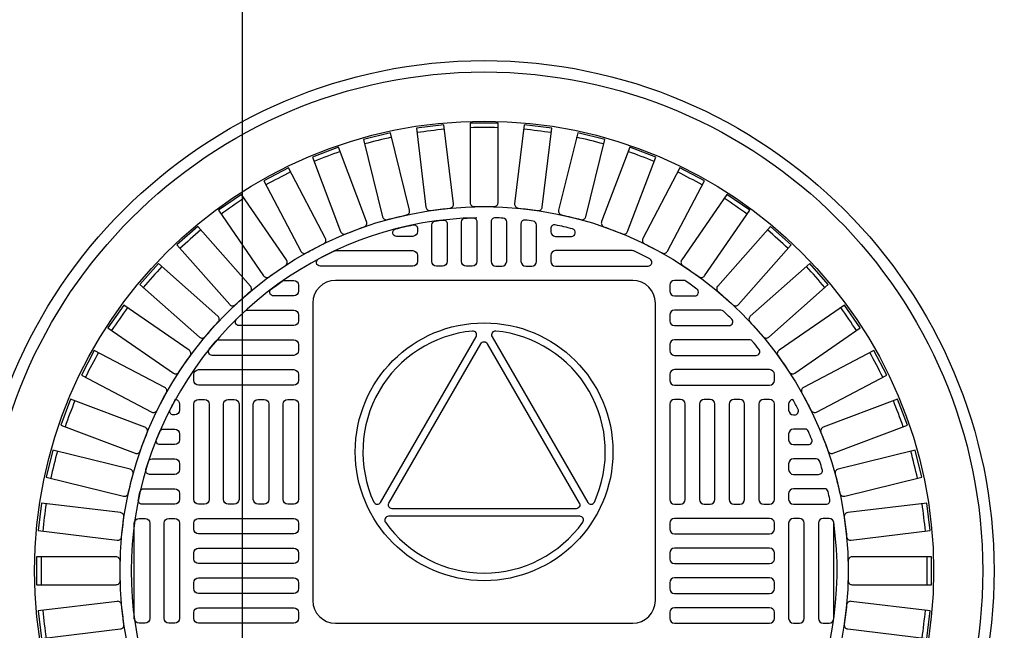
# Model space of a CAD drawing. Extents: x -285 to 5863, y 308 to 3178.
# Tile 616 of 622: x 5401 to 5417, y 1464 to 1474. Entities that reach past the tile are written whole.
import ezdxf

# ---------------------------------------------------------------- set-up
doc = ezdxf.new("R2010")
doc.units = 0
doc.header["$MEASUREMENT"] = 0
doc.header["$PDSIZE"] = 1
doc.layers.get('DEFPOINTS').update_dxf_attribs({"linetype": 'CONTINUOUS'})
for name, color, linetype in [('DIM', 3, 'CONTINUOUS'), ('MONITOR-WELL-COVER', 2, 'CONTINUOUS'), ('MONITOR-WELL-COVER-HATCH', 252, 'CONTINUOUS'), ('TANK-SLOPE', 3, 'CONTINUOUS')]:
    doc.layers.add(name, color=color, linetype=linetype)
doc.styles.add('SIMPLEX', font='simplex')
doc.dimstyles.new('DIM64', dxfattribs={"dimscale": 64, "dimtxt": 0.09375, "dimasz": 0.09375, "dimexe": 0.0625, "dimexo": 0.0625, "dimgap": 0.046875, "dimtad": 1, "dimdec": 4, "dimzin": 3, "dimdsep": 46, "dimlunit": 4, "dimtxsty": 'SIMPLEX', "dimcen": 0, "dimclrd": 256, "dimclre": 256, "dimclrt": 256, "dimadec": 0, "dimazin": 0, "dimtfac": 1, "dimtdec": 4, "dimtmove": 0, "dimatfit": 3, "dimfxl": 1, "dimfrac": 2, "dimtolj": 1, "dimtzin": 0, "dimarcsym": 0})

# ---------------------------------------------------------------- blocks, each defined once
blk = doc.blocks.new('*D67')
at = {"layer": 'DEFPOINTS', "color": 0, "transparency": 16777216}
for p in [(5440.229, 1527.018), (5440.229, 1497.018), (5404.235, 1398.018)]:
    blk.add_point(p, dxfattribs=at)
at = {"layer": 'DIM', "lineweight": -2, "transparency": 16777216}
for p, q in [((5404.235, 1402.018), (5404.235, 1531.018)), ((5440.229, 1501.018), (5440.229, 1531.018)), ((5410.235, 1527.018), (5434.229, 1527.018))]:
    blk.add_line(p, q, dxfattribs=at)
at = {"layer": 'DIM', "transparency": 16777216}
for points in [[(5410.235, 1528.018), (5410.235, 1526.018), (5404.235, 1527.018)], [(5434.229, 1528.018), (5434.229, 1526.018), (5440.229, 1527.018)]]:
    blk.add_solid(points, dxfattribs=at)
at = {"layer": 'DIM', "transparency": 16777216, "insert": (5422.232, 1533.59), "char_height": 6, "attachment_point": 5, "style": 'SIMPLEX'}
blk.add_mtext('\\A1;3\'-0"', dxfattribs=at)
blk = doc.blocks.new('*D71')
at = {"layer": 'DEFPOINTS', "color": 0, "transparency": 16777216}
for p in [(5440.235, 1497.018), (5470.235, 1497.018), (5390.835, 1461.018)]:
    blk.add_point(p, dxfattribs=at)
at = {"layer": 'DIM', "lineweight": -2, "transparency": 16777216}
for p, q in [((5444.235, 1497.018), (5474.235, 1497.018)), ((5470.235, 1467.018), (5470.235, 1491.018)), ((5394.835, 1461.018), (5474.235, 1461.018))]:
    blk.add_line(p, q, dxfattribs=at)
at = {"layer": 'DIM', "transparency": 16777216}
for points in [[(5469.235, 1491.018), (5471.235, 1491.018), (5470.235, 1497.018)], [(5469.235, 1467.018), (5471.235, 1467.018), (5470.235, 1461.018)]]:
    blk.add_solid(points, dxfattribs=at)
at = {"layer": 'DIM', "transparency": 16777216, "insert": (5463.664, 1479.018), "char_height": 6, "attachment_point": 5, "rotation": 90, "style": 'SIMPLEX'}
blk.add_mtext('\\A1;3\'-0"', dxfattribs=at)

msp = doc.modelspace()

# ---------------------------------------------------------------- linework, layer by layer
at = {"layer": 'MONITOR-WELL-COVER', "color": 2}
for points in [[(5405.77554, 1469.82154, 0.41421356), (5405.40054, 1469.44654), (5405.40054, 1464.52725, 0.41421356), (5405.77554, 1464.15225), (5410.69484, 1464.15225, 0.41421356), (5411.06984, 1464.52725), (5411.06984, 1469.44654, 0.41421356), (5410.69484, 1469.82154)], [(5406.52102, 1466.14926), (5408.10291, 1468.89019, 0.60977257), (5408.04279, 1468.98364, 0.51509157), (5406.41002, 1466.15456, 0.60977257)], [(5410.06066, 1466.15522, 0.5150917), (5408.42688, 1468.98371, 0.6097725), (5408.36678, 1468.89023), (5409.94966, 1466.14987, 0.6097725)], [(5409.81049, 1466.13941, -0.57736514), (5409.75639, 1466.04565), (5406.71323, 1466.0451, -0.57736506), (5406.65909, 1466.13884), (5408.18019, 1468.7743, -0.5773206), (5408.28844, 1468.77432)], [(5406.60273, 1465.8211, 0.51479584), (5409.86807, 1465.82169, 0.60993291), (5409.81719, 1465.92049), (5406.65358, 1465.91992, 0.60993291)]]:
    msp.add_lwpolyline(points, format="xyb", close=True, dxfattribs=at)
at = {"layer": 'MONITOR-WELL-COVER', "color": 4}
msp.add_circle((5408.23519, 1465.01839), 8.4375, dxfattribs=at)
at = {"layer": 'MONITOR-WELL-COVER', "color": 1}
msp.add_circle((5408.23519, 1465.01839), 8.25, dxfattribs=at)
at = {"layer": 'MONITOR-WELL-COVER', "color": 2}
for centre, radius in [((5408.23519, 1465.01839), 7.4375), ((5408.23519, 1466.9869), 2.13227)]:
    msp.add_circle(centre, radius, dxfattribs=at)
at = {"layer": 'MONITOR-WELL-COVER-HATCH', "linetype": 'Continuous'}
for p, q in [((5403.19582, 1467.67587), (5403.19582, 1467.67587)), ((5413.27456, 1467.67587), (5413.27456, 1467.67587)), ((5403.11708, 1467.36091), (5403.11708, 1467.36091)), ((5413.3533, 1467.36091), (5413.3533, 1467.36091)), ((5403.19582, 1467.18375), (5403.19582, 1467.18375)), ((5413.27456, 1467.18375), (5413.27456, 1467.18375))]:
    msp.add_line(p, q, dxfattribs=at)
for points in [[(5407.34666, 1470.97756, -0.00491171), (5407.67178, 1471.01704, 0.41709369), (5407.72978, 1471.09032), (5407.57115, 1472.39677), (5407.11417, 1472.34128), (5407.27281, 1471.03483, 0.41709369), (5407.34666, 1470.97756)], [(5408.07143, 1471.04121, -0.00491171), (5408.39895, 1471.04121, 0.41709369), (5408.46536, 1471.10697), (5408.46536, 1472.42301), (5408.00502, 1472.42301), (5408.00502, 1471.10697, 0.41709369), (5408.07143, 1471.04121)], [(5408.7986, 1471.01704, -0.00491171), (5409.12373, 1470.97756, 0.41709369), (5409.19758, 1471.03483), (5409.35621, 1472.34128), (5408.89923, 1472.39677), (5408.7406, 1471.09032, 0.41709369), (5408.7986, 1471.01704)], [(5406.63484, 1470.82701, -0.00491171), (5406.95284, 1470.90539, 0.41709369), (5407.00158, 1470.98513), (5406.68663, 1472.26293), (5406.23967, 1472.15276), (5406.55462, 1470.87496, 0.41709369), (5406.63484, 1470.82701)], [(5409.51755, 1470.90539, -0.00491171), (5409.83555, 1470.82701, 0.41709369), (5409.91576, 1470.87496), (5410.23071, 1472.15276), (5409.78375, 1472.26293), (5409.4688, 1470.98513, 0.41709369), (5409.51755, 1470.90539)], [(5405.94635, 1470.59175, -0.00491171), (5406.25259, 1470.70789, 0.41709369), (5406.29136, 1470.79293), (5405.82469, 1472.02345), (5405.39427, 1471.86021), (5405.86094, 1470.62969, 0.41709369), (5405.94635, 1470.59175)], [(5410.21779, 1470.70789, -0.00491171), (5410.52403, 1470.59175, 0.41709369), (5410.60944, 1470.62969), (5411.07611, 1471.86021), (5410.6457, 1472.02345), (5410.17902, 1470.79293, 0.41709369), (5410.21779, 1470.70789)], [(5405.29125, 1470.27523, -0.00491171), (5405.58125, 1470.42743, 0.41709369), (5405.60949, 1470.51652), (5404.99789, 1471.68182), (5404.59029, 1471.46789), (5405.20189, 1470.30259, 0.41709369), (5405.29125, 1470.27523)], [(5410.88913, 1470.42743, -0.00491171), (5411.17913, 1470.27523, 0.41709369), (5411.2685, 1470.30259), (5411.88009, 1471.46789), (5411.47249, 1471.68182), (5410.86089, 1470.51652, 0.41709369), (5410.88913, 1470.42743)], [(5404.67907, 1469.88205, -0.00491171), (5404.94861, 1470.0681, 0.41709369), (5404.96591, 1470.15994), (5404.21831, 1471.24302), (5403.83946, 1470.98152), (5404.58706, 1469.89844, 0.41709369), (5404.67907, 1469.88205)], [(5411.52177, 1470.0681, -0.00491171), (5411.79131, 1469.88205, 0.41709369), (5411.88332, 1469.89844), (5412.63092, 1470.98152), (5412.25207, 1471.24302), (5411.50447, 1470.15994, 0.41709369), (5411.52177, 1470.0681)], [(5404.11875, 1469.41794, -0.00491171), (5404.3639, 1469.63513, 0.41709369), (5404.37, 1469.72838), (5403.4973, 1470.71346), (5403.15274, 1470.4082), (5404.02544, 1469.42313, 0.41709369), (5404.11875, 1469.41794)], [(5412.10648, 1469.63513, -0.00491171), (5412.35163, 1469.41794, 0.41709369), (5412.44495, 1469.42313), (5413.31764, 1470.4082), (5412.97308, 1470.71346), (5412.10038, 1469.72838, 0.41709369), (5412.10648, 1469.63513)], [(5403.61845, 1468.88968, -0.00491171), (5403.83564, 1469.13483, 0.41709369), (5403.83045, 1469.22815), (5402.84538, 1470.10084), (5402.54013, 1469.75628), (5403.5252, 1468.88358, 0.41709369), (5403.61845, 1468.88968)], [(5412.63474, 1469.13483, -0.00491171), (5412.85193, 1468.88968, 0.41709369), (5412.94518, 1468.88358), (5413.93026, 1469.75628), (5413.625, 1470.10084), (5412.63993, 1469.22815, 0.41709369), (5412.63474, 1469.13483)], [(5403.18548, 1468.30497, -0.00491171), (5403.37153, 1468.57451, 0.41709369), (5403.35514, 1468.66652), (5402.27206, 1469.41412), (5402.01056, 1469.03527), (5403.09364, 1468.28767, 0.41709369), (5403.18548, 1468.30497)], [(5413.09885, 1468.57451, -0.00491171), (5413.2849, 1468.30497, 0.41709369), (5413.37674, 1468.28767), (5414.45982, 1469.03527), (5414.19832, 1469.41412), (5413.11524, 1468.66652, 0.41709369), (5413.09885, 1468.57451)], [(5402.82615, 1467.67233, -0.00491171), (5402.97835, 1467.96234, 0.41709369), (5402.95099, 1468.0517), (5401.78569, 1468.66329), (5401.57176, 1468.25569), (5402.73706, 1467.64409, 0.41709369), (5402.82615, 1467.67233)], [(5413.49203, 1467.96234, -0.00491171), (5413.64423, 1467.67233, 0.41709369), (5413.73332, 1467.64409), (5414.89862, 1468.25569), (5414.68469, 1468.66329), (5413.51939, 1468.0517, 0.41709369), (5413.49203, 1467.96234)], [(5402.54569, 1467.001, -0.00491171), (5402.66183, 1467.30723, 0.41709369), (5402.62389, 1467.39264), (5401.39337, 1467.85931), (5401.23013, 1467.4289), (5402.46065, 1466.96222, 0.41709369), (5402.54569, 1467.001)], [(5413.80855, 1467.30723, -0.00491171), (5413.92469, 1467.001, 0.41709369), (5414.00973, 1466.96222), (5415.24025, 1467.4289), (5415.07701, 1467.85931), (5413.84649, 1467.39264, 0.41709369), (5413.80855, 1467.30723)], [(5402.3482, 1466.30075, -0.00491171), (5402.42658, 1466.61875, 0.41709369), (5402.37862, 1466.69896), (5401.10082, 1467.01391), (5400.99065, 1466.56696), (5402.26845, 1466.25201, 0.41709369), (5402.3482, 1466.30075)], [(5414.04381, 1466.61875, -0.00491171), (5414.12219, 1466.30075, 0.41709369), (5414.20193, 1466.25201), (5415.47973, 1466.56696), (5415.36956, 1467.01391), (5414.09176, 1466.69896, 0.41709369), (5414.04381, 1466.61875)], [(5402.23655, 1465.5818, -0.00491171), (5402.27602, 1465.90693, 0.41709369), (5402.21875, 1465.98078), (5400.9123, 1466.13941), (5400.85682, 1465.68243), (5402.16326, 1465.5238, 0.41709369), (5402.23655, 1465.5818)], [(5414.19436, 1465.90693, -0.00491171), (5414.23383, 1465.5818, 0.41709369), (5414.30712, 1465.5238), (5415.61357, 1465.68243), (5415.55808, 1466.13941), (5414.25163, 1465.98078, 0.41709369), (5414.19436, 1465.90693)], [(5402.21237, 1464.85463, -0.00491171), (5402.21237, 1465.18215, 0.41709369), (5402.14661, 1465.24856), (5400.83057, 1465.24856), (5400.83057, 1464.78823), (5402.14661, 1464.78823, 0.41709369), (5402.21237, 1464.85463)], [(5414.25801, 1465.18215, -0.00491171), (5414.25801, 1464.85463, 0.41709369), (5414.32377, 1464.78823), (5415.63981, 1464.78823), (5415.63981, 1465.24856), (5414.32377, 1465.24856, 0.41709369), (5414.25801, 1465.18215)], [(5402.27602, 1464.12986, -0.00491171), (5402.23655, 1464.45499, 0.41709369), (5402.16326, 1464.51298), (5400.85682, 1464.35435), (5400.9123, 1463.89738), (5402.21875, 1464.05601, 0.41709369), (5402.27602, 1464.12986)], [(5414.23383, 1464.45499, -0.00491171), (5414.19436, 1464.12986, 0.41709369), (5414.25163, 1464.05601), (5415.55808, 1463.89738), (5415.61357, 1464.35435), (5414.30712, 1464.51298, 0.41709369), (5414.23383, 1464.45499)]]:
    msp.add_lwpolyline(points, format="xyb", dxfattribs=at)
for points in [[(5407.62495, 1470.75732), (5407.62495, 1470.1365, -0.41421356), (5407.54621, 1470.05776), (5407.44779, 1470.05776, -0.41421356), (5407.36905, 1470.1365), (5407.36905, 1470.74045, -0.37391113), (5407.42286, 1470.80235, -0.00571073), (5407.55518, 1470.81939, -0.4488195)], [(5408.11708, 1470.79379), (5408.11708, 1470.1365, -0.41421356), (5408.03834, 1470.05776), (5407.93992, 1470.05776, -0.41421356), (5407.86117, 1470.1365), (5407.86117, 1470.78821, -0.39850223), (5407.92031, 1470.85062, -0.00566907), (5408.05263, 1470.85626, -0.42339996)], [(5408.3533, 1470.79379), (5408.3533, 1470.1365, 0.41421356), (5408.43204, 1470.05776), (5408.53047, 1470.05776, 0.41421356), (5408.60921, 1470.1365), (5408.60921, 1470.78821, 0.39850223), (5408.55008, 1470.85062, 0.00566907), (5408.41775, 1470.85626, 0.42339996)], [(5408.84543, 1470.75732), (5408.84543, 1470.1365, 0.41421356), (5408.92417, 1470.05776), (5409.02259, 1470.05776, 0.41421356), (5409.10133, 1470.1365), (5409.10133, 1470.74045, 0.37391113), (5409.04752, 1470.80235, 0.00571073), (5408.9152, 1470.81939, 0.4488195)], [(5407.13283, 1470.67798), (5407.13283, 1470.62863, -0.41421356), (5407.05409, 1470.54989), (5406.78776, 1470.54989, -0.88078983), (5406.77211, 1470.6729, -0.01255242), (5407.05773, 1470.7392, -0.47499675)], [(5409.33755, 1470.67798), (5409.33755, 1470.62863, 0.41421356), (5409.41629, 1470.54989), (5409.68262, 1470.54989, 0.88078983), (5409.69827, 1470.6729, 0.01255242), (5409.41265, 1470.7392, 0.47499675)], [(5405.52249, 1470.05776, -0.78128622), (5405.49315, 1470.17545, -0.01267427), (5405.75799, 1470.30777, -0.10993883), (5405.7845, 1470.31367), (5407.05409, 1470.31367, -0.41421356), (5407.13283, 1470.23493), (5407.13283, 1470.1365, -0.41421356), (5407.05409, 1470.05776)], [(5410.94789, 1470.05776, 0.78128622), (5410.97724, 1470.17545, 0.01267427), (5410.71239, 1470.30777, 0.10993883), (5410.68588, 1470.31367), (5409.41629, 1470.31367, 0.41421356), (5409.33755, 1470.23493), (5409.33755, 1470.1365, 0.41421356), (5409.41629, 1470.05776)], [(5404.89581, 1469.81032, -0.15334179), (5404.93154, 1469.82154), (5405.08558, 1469.82154, -0.41421356), (5405.16432, 1469.7428), (5405.16432, 1469.64438, -0.41421356), (5405.08558, 1469.56564), (5404.75121, 1469.56564, -0.71935754), (5404.71353, 1469.678, -0.00964206)], [(5411.57457, 1469.81032, 0.15334179), (5411.53884, 1469.82154), (5411.3848, 1469.82154, 0.41421356), (5411.30606, 1469.7428), (5411.30606, 1469.64438, 0.41421356), (5411.3848, 1469.56564), (5411.71917, 1469.56564, 0.71935754), (5411.75685, 1469.678, 0.00964206)], [(5404.27647, 1469.31287, -0.18836628), (5404.31883, 1469.32942), (5405.08558, 1469.32942, -0.41421356), (5405.16432, 1469.25068), (5405.16432, 1469.15225, -0.41421356), (5405.08558, 1469.07351), (5404.18142, 1469.07351, -0.67100778), (5404.13757, 1469.18055, -0.0082117)], [(5412.19391, 1469.31287, 0.18836628), (5412.15155, 1469.32942), (5411.3848, 1469.32942, 0.41421356), (5411.30606, 1469.25068), (5411.30606, 1469.15225, 0.41421356), (5411.3848, 1469.07351), (5412.28896, 1469.07351, 0.67100778), (5412.33281, 1469.18055, 0.0082117)], [(5403.7359, 1468.58138, -0.63010886), (5403.68723, 1468.6831, -0.00736221), (5403.79711, 1468.81542, -0.21918356), (5403.8446, 1468.83729), (5405.08558, 1468.83729, -0.41421356), (5405.16432, 1468.75855), (5405.16432, 1468.66012, -0.41421356), (5405.08558, 1468.58138)], [(5412.73448, 1468.58138, 0.63010886), (5412.78315, 1468.6831, 0.00736221), (5412.67327, 1468.81542, 0.21918356), (5412.62578, 1468.83729), (5411.3848, 1468.83729, 0.41421356), (5411.30606, 1468.75855), (5411.30606, 1468.66012, 0.41421356), (5411.3848, 1468.58138)], [(5402.92583, 1467.36091), (5403.11708, 1467.36091, -0.41421356), (5403.19582, 1467.28217), (5403.19582, 1467.18375, -0.41421356), (5403.11708, 1467.10501), (5402.8715, 1467.10501, -0.53078582), (5402.81349, 1467.19075, -0.00613229), (5402.8684, 1467.32307, -0.29982265)], [(5413.54455, 1467.36091), (5413.3533, 1467.36091, 0.41421356), (5413.27456, 1467.28217), (5413.27456, 1467.18375, 0.41421356), (5413.3533, 1467.10501), (5413.59888, 1467.10501, 0.53078582), (5413.65689, 1467.19075, 0.00613229), (5413.60198, 1467.32307, 0.29982265)], [(5402.63977, 1466.6933, -0.00593375), (5402.6811, 1466.82562, -0.32480274), (5402.74053, 1466.86879), (5403.11708, 1466.86879), (5403.11708, 1466.86879, -0.41421356), (5403.19582, 1466.79005), (5403.19582, 1466.69162), (5403.19582, 1466.69162, -0.41421356), (5403.11708, 1466.61288), (5402.69965, 1466.61288, -0.5022062)], [(5413.83061, 1466.6933, 0.00593375), (5413.78928, 1466.82562, 0.32480274), (5413.72985, 1466.86879), (5413.3533, 1466.86879), (5413.3533, 1466.86879, 0.41421356), (5413.27456, 1466.79005), (5413.27456, 1466.69162), (5413.27456, 1466.69162, 0.41421356), (5413.3533, 1466.61288), (5413.77073, 1466.61288, 0.5022062)], [(5402.51439, 1466.19585, -0.00579688), (5402.54322, 1466.32818, -0.34941735), (5402.60413, 1466.37666), (5403.11708, 1466.37666), (5403.11708, 1466.37666, -0.41421356), (5403.19582, 1466.29792), (5403.19582, 1466.19949), (5403.19582, 1466.19949, -0.41421356), (5403.11708, 1466.12075), (5402.5756, 1466.12075, -0.47499675)], [(5413.95599, 1466.19585, 0.00579688), (5413.92716, 1466.32818, 0.34941735), (5413.86625, 1466.37666), (5413.3533, 1466.37666), (5413.3533, 1466.37666, 0.41421356), (5413.27456, 1466.29792), (5413.27456, 1466.19949), (5413.27456, 1466.19949, 0.41421356), (5413.3533, 1466.12075), (5413.89478, 1466.12075, 0.47499675)]]:
    msp.add_lwpolyline(points, format="xyb", close=True, dxfattribs=at)
at = {"layer": 'MONITOR-WELL-COVER-HATCH', "linetype": 'Continuous', "flags": 128}
for points in [[(5405.16432, 1468.168, -0.41421356), (5405.08558, 1468.08926), (5403.51078, 1468.08926, -0.41421356), (5403.43204, 1468.168), (5403.43204, 1468.26642, -0.41421356), (5403.51078, 1468.34516), (5405.08558, 1468.34516, -0.41421356), (5405.16432, 1468.26642)], [(5405.16432, 1468.168, -0.41421356), (5405.08558, 1468.08926), (5403.51078, 1468.08926, -0.41421356), (5403.43204, 1468.168), (5403.43204, 1468.26642, -0.41421356), (5403.51078, 1468.34516), (5405.08558, 1468.34516, -0.41421356), (5405.16432, 1468.26642)], [(5411.30606, 1468.168, 0.41421356), (5411.3848, 1468.08926), (5412.9596, 1468.08926, 0.41421356), (5413.03834, 1468.168), (5413.03834, 1468.26642, 0.41421356), (5412.9596, 1468.34516), (5411.3848, 1468.34516, 0.41421356), (5411.30606, 1468.26642)], [(5403.60921, 1467.85304, -0.41421356), (5403.68795, 1467.7743), (5403.68795, 1466.19949, -0.41421356), (5403.60921, 1466.12075), (5403.51078, 1466.12075, -0.41421356), (5403.43204, 1466.19949), (5403.43204, 1467.7743, -0.41421356), (5403.51078, 1467.85304)], [(5404.10133, 1467.85304, -0.41421356), (5404.18007, 1467.7743), (5404.18007, 1466.19949, -0.41421356), (5404.10133, 1466.12075), (5404.00291, 1466.12075, -0.41421356), (5403.92417, 1466.19949), (5403.92417, 1467.7743, -0.41421356), (5404.00291, 1467.85304)], [(5404.59346, 1467.85304, -0.41421356), (5404.6722, 1467.7743), (5404.6722, 1466.19949, -0.41421356), (5404.59346, 1466.12075), (5404.49503, 1466.12075, -0.41421356), (5404.41629, 1466.19949), (5404.41629, 1467.7743, -0.41421356), (5404.49503, 1467.85304)], [(5405.08558, 1467.85304, -0.41421356), (5405.16432, 1467.7743), (5405.16432, 1466.19949, -0.41421356), (5405.08558, 1466.12075), (5404.98716, 1466.12075, -0.41421356), (5404.90842, 1466.19949), (5404.90842, 1467.7743, -0.41421356), (5404.98716, 1467.85304)], [(5411.3848, 1467.85304, 0.41421356), (5411.30606, 1467.7743), (5411.30606, 1466.19949, 0.41421356), (5411.3848, 1466.12075), (5411.48322, 1466.12075, 0.41421356), (5411.56196, 1466.19949), (5411.56196, 1467.7743, 0.41421356), (5411.48322, 1467.85304)], [(5411.87692, 1467.85304, 0.41421356), (5411.79818, 1467.7743), (5411.79818, 1466.19949, 0.41421356), (5411.87692, 1466.12075), (5411.97535, 1466.12075, 0.41421356), (5412.05409, 1466.19949), (5412.05409, 1467.7743, 0.41421356), (5411.97535, 1467.85304)], [(5412.36905, 1467.85304, 0.41421356), (5412.29031, 1467.7743), (5412.29031, 1466.19949, 0.41421356), (5412.36905, 1466.12075), (5412.46747, 1466.12075, 0.41421356), (5412.54621, 1466.19949), (5412.54621, 1467.7743, 0.41421356), (5412.46747, 1467.85304)], [(5412.86117, 1467.85304, 0.41421356), (5412.78243, 1467.7743), (5412.78243, 1466.19949, 0.41421356), (5412.86117, 1466.12075), (5412.9596, 1466.12075, 0.41421356), (5413.03834, 1466.19949), (5413.03834, 1467.7743, 0.41421356), (5412.9596, 1467.85304)], [(5402.52653, 1464.15225, -0.41421356), (5402.44779, 1464.23099), (5402.44779, 1465.80579, -0.41421356), (5402.52653, 1465.88453), (5402.62495, 1465.88453, -0.41421356), (5402.70369, 1465.80579), (5402.70369, 1464.23099, -0.41421356), (5402.62495, 1464.15225)], [(5403.01866, 1464.15225, -0.41421356), (5402.93992, 1464.23099), (5402.93992, 1465.80579, -0.41421356), (5403.01866, 1465.88453), (5403.11708, 1465.88453, -0.41421356), (5403.19582, 1465.80579), (5403.19582, 1464.23099, -0.41421356), (5403.11708, 1464.15225)], [(5405.16432, 1465.70737, -0.41421356), (5405.08558, 1465.62863), (5403.51078, 1465.62863, -0.41421356), (5403.43204, 1465.70737), (5403.43204, 1465.80579, -0.41421356), (5403.51078, 1465.88453), (5405.08558, 1465.88453, -0.41421356), (5405.16432, 1465.80579)], [(5411.30606, 1465.70737, 0.41421356), (5411.3848, 1465.62863), (5412.9596, 1465.62863, 0.41421356), (5413.03834, 1465.70737), (5413.03834, 1465.80579, 0.41421356), (5412.9596, 1465.88453), (5411.3848, 1465.88453, 0.41421356), (5411.30606, 1465.80579)], [(5413.45173, 1464.15225, 0.41421356), (5413.53047, 1464.23099), (5413.53047, 1465.80579, 0.41421356), (5413.45173, 1465.88453), (5413.3533, 1465.88453, 0.41421356), (5413.27456, 1465.80579), (5413.27456, 1464.23099, 0.41421356), (5413.3533, 1464.15225)], [(5413.94385, 1464.15225, 0.41421356), (5414.02259, 1464.23099), (5414.02259, 1465.80579, 0.41421356), (5413.94385, 1465.88453), (5413.84543, 1465.88453, 0.41421356), (5413.76669, 1465.80579), (5413.76669, 1464.23099, 0.41421356), (5413.84543, 1464.15225)], [(5405.16432, 1465.21524, -0.41421356), (5405.08558, 1465.1365), (5403.51078, 1465.1365, -0.41421356), (5403.43204, 1465.21524), (5403.43204, 1465.31367, -0.41421356), (5403.51078, 1465.39241), (5405.08558, 1465.39241, -0.41421356), (5405.16432, 1465.31367)], [(5411.30606, 1465.21524, 0.41421356), (5411.3848, 1465.1365), (5412.9596, 1465.1365, 0.41421356), (5413.03834, 1465.21524), (5413.03834, 1465.31367, 0.41421356), (5412.9596, 1465.39241), (5411.3848, 1465.39241, 0.41421356), (5411.30606, 1465.31367)], [(5405.16432, 1464.72312, -0.41421356), (5405.08558, 1464.64438), (5403.51078, 1464.64438, -0.41421356), (5403.43204, 1464.72312), (5403.43204, 1464.82154, -0.41421356), (5403.51078, 1464.90028), (5405.08558, 1464.90028, -0.41421356), (5405.16432, 1464.82154)], [(5411.30606, 1464.72312, 0.41421356), (5411.3848, 1464.64438), (5412.9596, 1464.64438, 0.41421356), (5413.03834, 1464.72312), (5413.03834, 1464.82154, 0.41421356), (5412.9596, 1464.90028), (5411.3848, 1464.90028, 0.41421356), (5411.30606, 1464.82154)], [(5405.16432, 1464.23099, -0.41421356), (5405.08558, 1464.15225), (5403.51078, 1464.15225, -0.41421356), (5403.43204, 1464.23099), (5403.43204, 1464.32942, -0.41421356), (5403.51078, 1464.40816), (5405.08558, 1464.40816, -0.41421356), (5405.16432, 1464.32942)], [(5411.30606, 1464.23099, 0.41421356), (5411.3848, 1464.15225), (5412.9596, 1464.15225, 0.41421356), (5413.03834, 1464.23099), (5413.03834, 1464.32942, 0.41421356), (5412.9596, 1464.40816), (5411.3848, 1464.40816, 0.41421356), (5411.30606, 1464.32942)]]:
    msp.add_lwpolyline(points, format="xyb", close=True, dxfattribs=at)
at = {"layer": 'MONITOR-WELL-COVER-HATCH'}
for points in [[(5403.12803, 1467.85227, -0.37393353), (5403.19582, 1467.7743), (5403.19582, 1467.67587, -0.41421356), (5403.11708, 1467.59713), (5403.09596, 1467.59713, -0.56117558), (5403.04037, 1467.6882, -0.00800005), (5403.12845, 1467.85304)], [(5413.34236, 1467.85227, 0.37393353), (5413.27456, 1467.7743), (5413.27456, 1467.67587, 0.41421356), (5413.3533, 1467.59713), (5413.37442, 1467.59713, 0.56117558), (5413.43001, 1467.6882, 0.00800005), (5413.34193, 1467.85304)]]:
    msp.add_lwpolyline(points, format="xyb", dxfattribs=at)
msp.add_circle((5408.23519, 1465.01839), 6.02362, dxfattribs=at)
at = {"layer": 'MONITOR-WELL-COVER-HATCH', "linetype": 'Continuous'}
for centre, start, end in [((5409.51854, 1454.44903), 96.189503, 97.656651), ((5408.23519, 1454.37141), 89.266426, 90.733574), ((5406.95184, 1454.44903), 82.343349, 83.810497), ((5410.78318, 1454.68079), 103.11258, 104.579728), ((5405.6872, 1454.68079), 75.420272, 76.88742), ((5412.01066, 1455.06329), 110.035657, 111.502804), ((5404.45972, 1455.06329), 68.497196, 69.964343), ((5413.18309, 1455.59095), 116.958734, 118.425881), ((5403.28729, 1455.59095), 61.574119, 63.041266), ((5414.28337, 1456.25609), 123.881811, 125.348958), ((5402.18701, 1456.25609), 54.651042, 56.118189), ((5415.29545, 1457.04901), 130.804888, 132.272035), ((5401.17493, 1457.04901), 47.727965, 49.195112), ((5416.20457, 1457.95813), 137.727965, 139.195112), ((5400.26581, 1457.95813), 40.804888, 42.272035), ((5416.99749, 1458.97021), 144.651042, 146.118189), ((5399.47289, 1458.97021), 33.881811, 35.348958), ((5417.66263, 1460.07049), 151.574119, 153.041266), ((5398.80775, 1460.07049), 26.958734, 28.425881), ((5418.19029, 1461.24292), 158.497196, 159.964343), ((5398.28009, 1461.24292), 20.035657, 21.502804), ((5418.57279, 1462.4704), 165.420272, 166.88742), ((5397.89759, 1462.4704), 13.11258, 14.579728), ((5418.80455, 1463.73504), 172.343349, 173.810497), ((5397.66583, 1463.73504), 6.189503, 7.656651), ((5418.88218, 1465.01839), 179.266426, 180.733574), ((5397.58821, 1465.01839), 359.266426, 0.733574), ((5418.80455, 1466.30174), 186.189503, 187.656651), ((5397.66583, 1466.30174), 352.343349, 353.810497)]:
    msp.add_arc(centre, 17.97762, start, end, dxfattribs=at)
at = {"layer": 'MONITOR-WELL-COVER-HATCH'}
msp.add_arc((5408.23519, 1465.01839), 5.84072, 91.158706, 7.958855, dxfattribs=at)
at = {"layer": 'TANK-SLOPE'}
msp.add_circle((5408.23519, 1465.01839), 16.4375, dxfattribs=at)

# ---------------------------------------------------------------- dimensions: what is measured, and where the dimension line sits
at = {"layer": 'DIM'}
dim = msp.add_linear_dim(base=(5440.22902, 1527.01839), p1=(5404.23519, 1398.01839), p2=(5440.22902, 1497.01839), dimstyle='DIM64', dxfattribs=at)
dim.commit()
dim.dimension.update_dxf_attribs({"geometry": '*D67', "text_midpoint": (5422.2321, 1533.58982)})
dim = msp.add_linear_dim(base=(5470.23519, 1497.01839), p1=(5390.83467, 1461.01839), p2=(5440.23519, 1497.01839), angle=90, dimstyle='DIM64', override={"dimtmove": 1}, dxfattribs=at)
dim.commit()
dim.dimension.update_dxf_attribs({"geometry": '*D71', "text_midpoint": (5463.66376, 1479.01839)})

doc.saveas('drawing.dxf')
